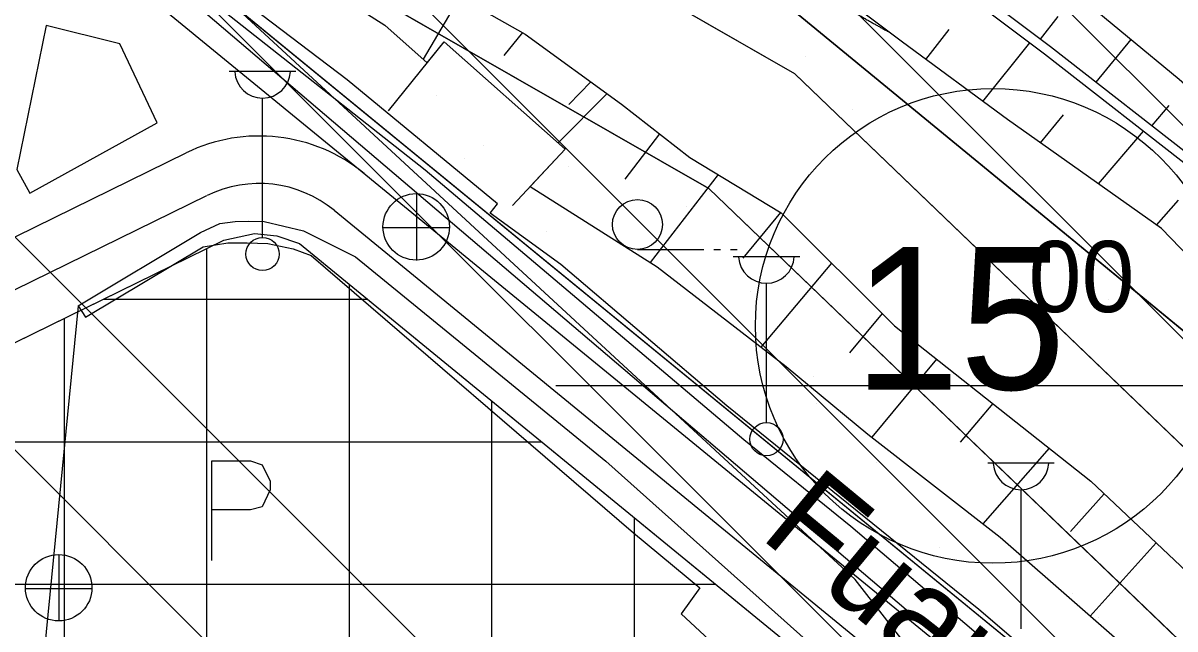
# Model space of a CAD drawing. Extents: x 417995 to 421451, y 4454518 to 4458015.
# Drawn here: x 420576.3 to 420697.6, y 4456581.3 to 4456645.1 of the extents above; entities that cross this region are included whole.
import ezdxf

# ---------------------------------------------------------------- set-up
doc = ezdxf.new("R2010")
doc.units = 0
for name, color, linetype in [('ADAKENARI', 7, 'Continuous'), ('Egri_1m', 7, 'Continuous'), ('Hid_Dere_Sulu_Yat_Gen', 7, 'Continuous'), ('KALDIRIM_FAT', 7, 'Continuous'), ('KD_DAIRE', 7, 'Continuous'), ('KD_YGEN', 7, 'Continuous'), ('PL_AYA_PARK_DINLENME', 7, 'Continuous'), ('PL_KON_ONE_100', 7, 'Continuous'), ('PL_TA_K_DERE', 7, 'Continuous'), ('PL_TİCARET', 7, 'Continuous'), ('S_Cad_Sok_Lambasi', 7, 'Continuous'), ('S_Otopark', 7, 'Continuous'), ('S_Rogar_Kapagi', 7, 'Continuous'), ('S_Tek_Agac', 7, 'Continuous'), ('Sev_Sevalti', 7, 'Continuous'), ('Sev_Sevustu', 7, 'Continuous'), ('Sev_Tarama', 7, 'Continuous'), ('Sinir_Ist_Duvari', 7, 'Continuous'), ('Sinir_Tel_bir_taraf', 7, 'Continuous'), ('SN_TASKIN', 7, 'Continuous'), ('SN_TR_SIVILASMA', 7, 'Continuous'), ('SN_TR_TASKIN', 7, 'Continuous'), ('TRFAT_PARKALANI', 7, 'Continuous'), ('TRFAT_TİCARET', 7, 'Continuous'), ('Y_Cadde_Yol', 7, 'Continuous'), ('Yol_Kaldirim_kenari_bordurtasi', 7, 'Continuous'), ('Yol_Sose', 7, 'Continuous')]:
    doc.layers.add(name, color=color, linetype=linetype)

msp = doc.modelspace()

# ---------------------------------------------------------------- linework, layer by layer
at = {"layer": 'ADAKENARI'}
for p, q in [((420657.58, 4456639.75), (420530.8, 4456712.43)), ((420648.52, 4456627.66), (420580.89, 4456666.43)), ((420578.41, 4456663.41), (420752.58, 4456520.73)), ((420639.69, 4456661.01), (420701.86, 4456609.89)), ((420657.58, 4456639.75), (420780.57, 4456521.61)), ((420648.52, 4456627.66), (420768.79, 4456512.12)), ((420597.45, 4456622.21), (420600.7, 4456622.93)), ((420600.7, 4456622.93), (420603.05, 4456622.66)), ((420603.05, 4456622.66), (420605.44, 4456621.88)), ((420397.17, 4456524), (420597.45, 4456622.21)), ((420605.44, 4456621.88), (420740.82, 4456510.98))]:
    msp.add_line(p, q, dxfattribs=at)
msp.add_arc((420191.41, 4456074.8), 823.13, 35.35416, 63.79989, dxfattribs=at)
at = {"layer": 'Egri_1m'}
msp.add_spline([(420621.54, 4456673.14), (420621.82, 4456672.97), (420622.11, 4456672.81), (420622.39, 4456672.64), (420622.67, 4456672.48), (420622.96, 4456672.31), (420623.24, 4456672.15), (420623.53, 4456671.98), (420624.12, 4456671.65), (420625.05, 4456671.12), (420625.99, 4456670.6), (420626.93, 4456670.07), (420627.87, 4456669.55), (420628.81, 4456669.02), (420629.75, 4456668.5), (420630.69, 4456667.98), (420632.04, 4456667.21), (420633.43, 4456666.41), (420634.81, 4456665.62), (420636.2, 4456664.83), (420637.56, 4456664), (420638.93, 4456663.18), (420640.3, 4456662.36), (420641.67, 4456661.5), (420643.06, 4456660.59), (420644.45, 4456659.68), (420645.84, 4456658.77), (420647.62, 4456657.53), (420649.65, 4456656.08), (420651.69, 4456654.64), (420653.72, 4456653.2), (420655.76, 4456651.77), (420657.81, 4456650.35), (420659.85, 4456648.92), (420661.77, 4456647.59), (420662.2, 4456647.3), (420662.62, 4456647.02), (420663.05, 4456646.74), (420663.48, 4456646.46), (420663.91, 4456646.2), (420664.35, 4456645.93), (420664.78, 4456645.66), (420665.16, 4456645.44), (420665.51, 4456645.25), (420665.85, 4456645.05), (420666.19, 4456644.86), (420666.53, 4456644.67), (420666.87, 4456644.48), (420667.22, 4456644.29), (420667.56, 4456644.1)], degree=3, dxfattribs=at)
at = {"layer": 'Hid_Dere_Sulu_Yat_Gen'}
msp.add_lwpolyline([(420788.7, 4456562.23), (420779.24, 4456572.91), (420773.13, 4456578.23), (420770.96, 4456579.86), (420768.73, 4456581.48), (420764.49, 4456585.13), (420760.7, 4456587.71), (420757.16, 4456589.19), (420754.18, 4456591.37), (420749.56, 4456594.65), (420742.32, 4456600.31), (420735.18, 4456605.84), (420725.73, 4456615.52), (420721.55, 4456619.01), (420706.86, 4456631.38), (420698.03, 4456639.14), (420687.17, 4456648.17), (420670.75, 4456659.52), (420654.33, 4456672), (420639.37, 4456681.93), (420628.8, 4456688.61)], dxfattribs=at)
at = {"layer": 'KALDIRIM_FAT'}
for p, q in [((420561.09, 4456671.14), (420745.28, 4456520.25)), ((420393.05, 4456533.12), (420593.49, 4456631.41)), ((420395.25, 4456528.63), (420595.69, 4456626.92)), ((420609.07, 4456625.37), (420742.12, 4456516.38))]:
    msp.add_line(p, q, dxfattribs=at)
for radius in [17.45, 12.45]:
    msp.add_arc((420601.18, 4456615.74), radius, 50.6765, 116.1216, dxfattribs=at)
at = {"layer": 'KD_DAIRE'}
msp.add_circle((420678.43, 4456613.19), 25, dxfattribs=at)
at = {"layer": 'PL_AYA_PARK_DINLENME'}
msp.add_lwpolyline([(420748.16, 4456516.17), (420745.66, 4456518.22), (420541.58, 4456692.09), (420537.09, 4456695.76), (420532.45, 4456699.23), (420527.67, 4456702.5), (420522.75, 4456705.56), (420517.7, 4456708.42), (420512.54, 4456711.05), (420507.27, 4456713.47), (420501.91, 4456715.66), (420360.26, 4456770.01), (420355.91, 4456776.8), (420359.27, 4456828.3)], dxfattribs=at)
for points in [[(420398.45, 4456770.44), (420341.54, 4456780.97), (420343.75, 4456814.1), (420500.97, 4456742.52), (420572.51, 4456705.35), (420639.69, 4456661.01), (420701.86, 4456609.89), (420758.35, 4456552.55), (420808.54, 4456489.62), (420852.3, 4456421.11), (420929.96, 4456284.24), (420924.23, 4456280.99), (420830.14, 4456440.67), (420780.57, 4456521.61), (420657.58, 4456639.75), (420530.8, 4456712.43), (420483.24, 4456735.93), (420462.9, 4456746.95), (420444.36, 4456753.77)], [(420756.36, 4456492.63), (420757.5, 4456509.37), (420757.51, 4456510.98), (420757.34, 4456512.57), (420756.97, 4456514.14), (420756.42, 4456515.65), (420755.7, 4456517.08), (420754.81, 4456518.42), (420753.76, 4456519.64), (420752.58, 4456520.73), (420578.41, 4456663.41), (420580.89, 4456666.43), (420648.52, 4456627.66), (420768.79, 4456512.12), (420781.13, 4456491.97)]]:
    msp.add_lwpolyline(points, close=True, dxfattribs=at)
at = {"layer": 'PL_KON_ONE_100'}
msp.add_arc((420191.41, 4456074.8), 823.13, 41.27928, 52.66895, dxfattribs=at)
at = {"layer": 'PL_TA_K_DERE'}
msp.add_lwpolyline([(420859.03, 4456525.74), (420905.43, 4456453.12), (420983.89, 4456314.84), (420929.96, 4456284.24), (420852.3, 4456421.11), (420808.54, 4456489.62), (420758.35, 4456552.55), (420701.86, 4456609.89), (420639.69, 4456661.01), (420572.51, 4456705.35), (420500.97, 4456742.52), (420343.75, 4456814.1), (420348.15, 4456880.22), (420452.95, 4456832.51), (420528.13, 4456798.28), (420603.97, 4456758.88), (420676.56, 4456710.96), (420743.75, 4456655.72), (420804.8, 4456593.75)], close=True, dxfattribs=at)
at = {"layer": 'PL_TİCARET'}
msp.add_lwpolyline([(420385.69, 4456393.42), (420394.63, 4456520.03), (420397.17, 4456524), (420597.45, 4456622.21), (420600.7, 4456622.93), (420603.05, 4456622.66), (420605.44, 4456621.88), (420740.82, 4456510.98)], dxfattribs=at)
at = {"layer": 'S_Cad_Sok_Lambasi'}
for p, q in [((420598.04, 4456640.01), (420605.04, 4456640.01)), ((420601.54, 4456622.51), (420601.54, 4456637.18)), ((420651.09, 4456620.51), (420658.09, 4456620.51)), ((420654.59, 4456603.01), (420654.59, 4456617.68)), ((420677.89, 4456598.77), (420684.89, 4456598.77)), ((420681.39, 4456581.27), (420681.39, 4456595.94))]:
    msp.add_line(p, q, dxfattribs=at)
for centre in [(420601.54, 4456620.76), (420654.59, 4456601.26)]:
    msp.add_circle(centre, 1.75, dxfattribs=at)
for centre in [(420601.54, 4456640.11), (420654.59, 4456620.61), (420681.39, 4456598.87)]:
    msp.add_arc(centre, 2.93, 183.298, 356.9072, dxfattribs=at)
at = {"layer": 'S_Otopark'}
for points in [[(420596.19, 4456598.98), (420600.28, 4456598.98)], [(420596.19, 4456588.48), (420596.19, 4456598.98)], [(420600.28, 4456598.98), (420601.51, 4456598.56), (420602.35, 4456596.85), (420602.35, 4456595.94), (420601.51, 4456594.15), (420600.28, 4456593.8)], [(420600.28, 4456593.8), (420596.19, 4456593.8)]]:
    msp.add_lwpolyline(points, dxfattribs=at)
at = {"layer": 'S_Rogar_Kapagi'}
for p, q in [((420617.78, 4456620.09), (420617.78, 4456627.09)), ((420614.21, 4456623.56), (420621.21, 4456623.56)), ((420580.14, 4456582.08), (420580.14, 4456589.08)), ((420576.57, 4456585.54), (420583.57, 4456585.54))]:
    msp.add_line(p, q, dxfattribs=at)
for centre in [(420617.72, 4456623.62), (420580.08, 4456585.61)]:
    msp.add_circle(centre, 3.5, dxfattribs=at)
at = {"layer": 'S_Tek_Agac'}
for p, q in [((420641.01, 4456621.25), (420648.01, 4456621.25)), ((420649.06, 4456621.25), (420649.76, 4456621.25)), ((420650.81, 4456621.25), (420651.51, 4456621.25))]:
    msp.add_line(p, q, dxfattribs=at)
msp.add_circle((420641.01, 4456623.87), 2.63, dxfattribs=at)
at = {"layer": 'Sev_Sevalti'}
for points in [[(420541.24, 4456707.54), (420549.93, 4456692.47), (420555.55, 4456684.39), (420573.51, 4456672.67), (420586.73, 4456663.16), (420599.75, 4456654.2), (420614.42, 4456644.85), (420618.88, 4456640.9), (420620.67, 4456643.12), (420633.4, 4456631.82), (420629.71, 4456627.87), (420643.09, 4456619.42), (420656.67, 4456608.9), (420665.25, 4456601.78), (420679.18, 4456590.93), (420695.96, 4456576.25), (420710.17, 4456562.95), (420723.4, 4456548.29), (420734.56, 4456538.68), (420743.79, 4456529.3), (420754.35, 4456517.11)], [(420788.7, 4456562.23), (420779.24, 4456572.91), (420773.13, 4456578.23), (420770.96, 4456579.86), (420768.73, 4456581.48), (420764.49, 4456585.13), (420760.7, 4456587.71), (420757.16, 4456589.19), (420754.18, 4456591.37), (420749.56, 4456594.65), (420742.32, 4456600.31), (420735.18, 4456605.84), (420725.73, 4456615.52), (420721.55, 4456619.01), (420706.86, 4456631.38), (420698.03, 4456639.14), (420687.17, 4456648.17), (420670.75, 4456659.52), (420654.33, 4456672), (420639.37, 4456681.93), (420628.8, 4456688.61)], [(420626.88, 4456682.02), (420647.32, 4456668.86), (420665.6, 4456655.57), (420683.86, 4456641.83), (420699.98, 4456629.29), (420717.41, 4456613.55), (420732.65, 4456599.3), (420742.44, 4456589.86), (420751.34, 4456580.56), (420753.32, 4456578.59), (420756.67, 4456576.51)]]:
    msp.add_lwpolyline(points, dxfattribs=at)
at = {"layer": 'Sev_Sevustu'}
for points in [[(420756.67, 4456576.51), (420749.74, 4456576.3), (420745.37, 4456577.63), (420723.44, 4456596.25), (420707.88, 4456611.32), (420696.19, 4456623.44), (420679.96, 4456634.94), (420668.92, 4456643.07), (420658.21, 4456651.16), (420645.63, 4456661.11), (420621.91, 4456676.22), (420610.06, 4456683.12), (420601.46, 4456689.73), (420590.02, 4456696.78), (420575.56, 4456703.81), (420553.68, 4456714.69), (420538.27, 4456722.75), (420518.93, 4456733.39), (420497.66, 4456743.09), (420475.49, 4456754.12), (420458.86, 4456763.31), (420439.86, 4456772.58), (420423.67, 4456781.36), (420412.25, 4456787.95)], [(420563.98, 4456719.51), (420585.02, 4456708.56), (420609.77, 4456694.24), (420627.45, 4456682.85), (420627.6, 4456682.75), (420627.62, 4456682.74), (420647.89, 4456669.7), (420666.2, 4456656.38), (420684.48, 4456642.63), (420700.62, 4456630.06), (420718.1, 4456614.29), (420733.34, 4456600.03), (420743.16, 4456590.57), (420752.05, 4456581.27), (420753.95, 4456579.38), (420754.96, 4456578.76), (420758.9, 4456577.43), (420763.28, 4456574.49), (420765.07, 4456572.82), (420775.62, 4456563.86), (420788.6, 4456552.23)], [(420618.81, 4456649.82), (420629.2, 4456643.92), (420639.33, 4456636.54), (420646.51, 4456630.93), (420656.14, 4456625.08), (420668.08, 4456613.19), (420688.75, 4456596.82), (420708.24, 4456578.39), (420722.15, 4456565.87), (420733.18, 4456552.05), (420740.87, 4456544.14), (420751.28, 4456535.37), (420762.91, 4456524), (420774.54, 4456510.84)]]:
    msp.add_lwpolyline(points, dxfattribs=at)
at = {"layer": 'Sev_Tarama'}
for p, q in [((420622.29, 4456647.85), (420618.44, 4456641.28)), ((420683.46, 4456643.39), (420685.32, 4456645.78)), ((420671.38, 4456641.26), (420673.81, 4456644.41)), ((420628.9, 4456644.09), (420626.95, 4456641.68)), ((420677.38, 4456636.84), (420682.31, 4456643)), ((420689.31, 4456638.87), (420692.99, 4456643.34)), ((420636.09, 4456638.9), (420633.8, 4456636.5)), ((420637.82, 4456637.65), (420632.67, 4456632.47)), ((420695.19, 4456634.29), (420696.98, 4456636.39)), ((420683.44, 4456632.48), (420685.88, 4456635.42)), ((420643.33, 4456633.42), (420639.68, 4456628.65)), ((420689.56, 4456628.14), (420694.29, 4456633.71)), ((420649.49, 4456629.12), (420642.36, 4456619.88)), ((420695.67, 4456623.81), (420697.97, 4456626.42)), ((420656.06, 4456625.12), (420652.11, 4456620.31)), ((420661.45, 4456619.79), (420654.01, 4456610.96)), ((420666.78, 4456614.48), (420663.32, 4456610.37)), ((420672.51, 4456609.68), (420665.67, 4456601.46)), ((420678.41, 4456605.01), (420674.98, 4456600.94)), ((420684.35, 4456600.3), (420677.36, 4456592.35)), ((420690.15, 4456595.5), (420686.6, 4456591.52)), ((420695.62, 4456590.33), (420688.67, 4456582.63))]:
    msp.add_line(p, q, dxfattribs=at)
at = {"layer": 'Sinir_Ist_Duvari'}
for points in [[(420627.43, 4456682.86), (420647.89, 4456669.7), (420666.2, 4456656.38), (420684.48, 4456642.63), (420700.62, 4456630.06), (420718.1, 4456614.29), (420733.34, 4456600.03), (420743.16, 4456590.57), (420752.05, 4456581.27), (420753.95, 4456579.38), (420755.67, 4456578.32), (420755.67, 4456584.92)], [(420614.79, 4456635.85), (420620.67, 4456643.12), (420633.4, 4456631.82), (420627.85, 4456625.88)]]:
    msp.add_lwpolyline(points, dxfattribs=at)
at = {"layer": 'Sinir_Tel_bir_taraf'}
msp.add_lwpolyline([(420582.13, 4456615.3), (420578.2, 4456575.25)], dxfattribs=at)
at = {"layer": 'SN_TASKIN'}
msp.add_lwpolyline([(421279.09, 4456215.61), (421195.31, 4456240.09), (421032.23, 4456272.97), (420928.59, 4456320.69), (420834.21, 4456393.35), (420746.64, 4456480.52), (420663.92, 4456586.47), (420574.11, 4456669.5), (420422.96, 4456744.08), (420282.11, 4456812), (420160.8, 4456835.05), (420091.41, 4456837.4), (419960.89, 4456961.81), (419854.4, 4457049.62), (419750.61, 4457217.33), (419705.67, 4457319.89), (419669.27, 4457550.58), (419656.39, 4457729.95), (419636.42, 4457793.06)], dxfattribs=at)
at = {"layer": 'SN_TR_SIVILASMA'}
for p, q in [((421277.42, 4456055.31), (419975.73, 4457357.01)), ((421277.19, 4456033.09), (419969.65, 4457340.64)), ((421276.73, 4455988.66), (419957.49, 4457307.89)), ((421276.49, 4455966.44), (419971.97, 4457270.96)), ((421276.03, 4455922), (420004.05, 4457193.98)), ((421275.8, 4455899.78), (420015.35, 4457160.22))]:
    msp.add_line(p, q, dxfattribs=at)
at = {"layer": 'SN_TR_TASKIN'}
msp.add_line((420632.43, 4456606.9), (420732.43, 4456606.9), dxfattribs=at)
at = {"layer": 'TRFAT_PARKALANI'}
for p, q in [((420618.12, 4456641.13), (420618.12, 4456641.13)), ((420658.75, 4456641.55), (420658.75, 4456641.55)), ((420619.89, 4456637.47), (420619.89, 4456637.47)), ((420663.65, 4456635.94), (420663.65, 4456635.94)), ((420624.78, 4456632.15), (420624.78, 4456632.15)), ((420665.41, 4456632.57), (420665.41, 4456632.57)), ((420622.82, 4456630.87), (420622.82, 4456630.87)), ((420633.8, 4456629.94), (420633.8, 4456629.94)), ((420648.57, 4456627.33), (420648.57, 4456627.33)), ((420646.21, 4456625.78), (420646.21, 4456625.78)), ((420631.44, 4456623.17), (420631.44, 4456623.17)), ((420687.44, 4456620.66), (420687.44, 4456620.66)), ((420652.87, 4456616.8), (420652.87, 4456616.8)), ((420690.59, 4456615.96), (420690.59, 4456615.96)), ((420649.76, 4456614.32), (420649.76, 4456614.32)), ((420659.53, 4456607.82), (420659.53, 4456607.82)), ((420659.87, 4456605.03), (420659.87, 4456605.03)), ((420666.19, 4456598.84), (420666.19, 4456598.84)), ((420672.85, 4456589.86), (420672.85, 4456589.86)), ((420686.81, 4456585.05), (420686.81, 4456585.05)), ((420694.28, 4456583.48), (420694.28, 4456583.48)), ((420689.56, 4456582.44), (420689.56, 4456582.44))]:
    msp.add_line(p, q, dxfattribs=at)
at = {"layer": 'TRFAT_TİCARET'}
for p, q in [((420595.69, 4456336.34), (420595.69, 4456621.35)), ((420610.69, 4456335.38), (420610.69, 4456617.58)), ((420584.77, 4456615.99), (420612.63, 4456615.99)), ((420580.69, 4456337.31), (420580.69, 4456613.99)), ((420625.69, 4456333.22), (420625.69, 4456605.29)), ((420554.18, 4456600.99), (420630.94, 4456600.99)), ((420640.69, 4456031.44), (420640.69, 4456593)), ((420523.59, 4456585.99), (420649.25, 4456585.99))]:
    msp.add_line(p, q, dxfattribs=at)
at = {"layer": 'Yol_Kaldirim_kenari_bordurtasi'}
msp.add_lwpolyline([(420755, 4456502.51), (420755.27, 4456514.1), (420739.38, 4456531.58), (420715.02, 4456550.81), (420697.98, 4456565.3), (420676.94, 4456583.32), (420650.42, 4456604.78), (420632.93, 4456619.66), (420625.5, 4456625.05), (420626.26, 4456626.04), (420610.45, 4456639.12), (420581.78, 4456660.91), (420561.96, 4456675.41)], dxfattribs=at)
at = {"layer": 'Yol_Sose'}
for points in [[(420511.22, 4456721.19), (420526.77, 4456711.23), (420538.38, 4456702.38), (420552.5, 4456686.15), (420564.13, 4456672.95), (420595.08, 4456648.26), (420618.65, 4456629.62), (420652.2, 4456601.23), (420663.46, 4456592.08), (420677.14, 4456580.46), (420699.97, 4456560.25), (420723.19, 4456542.88), (420738.51, 4456530.28), (420745.35, 4456523.33), (420753.67, 4456513.82), (420754.01, 4456506.59)], [(420577.05, 4456627.17), (420590.46, 4456634.56), (420586.5, 4456642.89), (420578.77, 4456644.83), (420575.66, 4456629.66), (420577.05, 4456627.17)], [(420582.13, 4456615.3), (420595.01, 4456623.03), (420597.04, 4456623.99), (420598.67, 4456624.2), (420600.09, 4456624.23), (420601.72, 4456624.17), (420605.86, 4456623.19), (420611.32, 4456620.48), (420637.67, 4456598.95), (420661.39, 4456577.75), (420656.94, 4456572.33)], [(420582.13, 4456615.3), (420582.9, 4456614.12), (420595.3, 4456621.5), (420597.9, 4456621.94), (420599.91, 4456621.95), (420602.08, 4456621.86), (420604.78, 4456621.29), (420606.65, 4456620.6), (420640.59, 4456591.38), (420647.59, 4456585.59), (420645.6, 4456582.86), (420656.94, 4456572.33)]]:
    msp.add_lwpolyline(points, dxfattribs=at)

# ---------------------------------------------------------------- texts
at = {"layer": 'KD_YGEN'}
for s, height, p in [('15', 15, (420663.78, 4456606.49)), ('00', 7.5, (420682.18, 4456614.64))]:
    msp.add_text(s, height=height, dxfattribs=at).set_placement(p)
at = {"layer": 'Y_Cadde_Yol'}
msp.add_text('Fuar Caddesi', height=10, rotation=320.4511, dxfattribs=at).set_placement((420653.73, 4456591))

doc.saveas('drawing.dxf')
